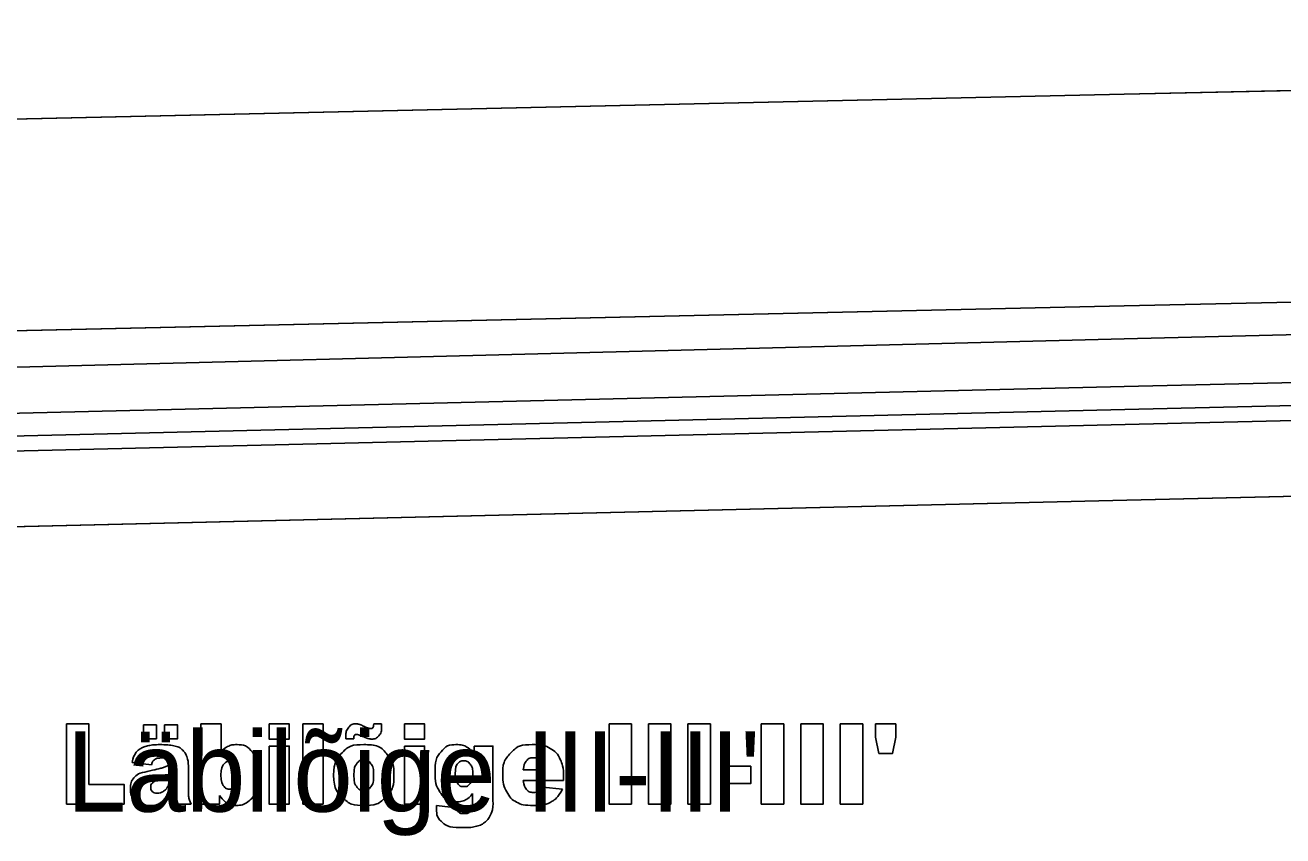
# Model space of a CAD drawing. Extents: x 544674 to 552202, y 6585829 to 6588119.
# Drawn here: x 551523.9 to 551690.2, y 6587542.1 to 6587649.3 of the extents above; entities that cross this region are included whole.
import ezdxf

# ---------------------------------------------------------------- set-up
doc = ezdxf.new("R2010")
doc.units = 0
for name, color, linetype in [('Default', 7, 'Continuous'), ('Lõige', 7, 'Continuous'), ('ME', 7, 'Continuous'), ('PIIR', 7, 'Continuous'), ('Plokid', 7, 'Continuous'), ('Täide', 7, 'Continuous')]:
    doc.layers.add(name, color=color, linetype=linetype)

msp = doc.modelspace()

# ---------------------------------------------------------------- linework, layer by layer
at = {"layer": 'Default'}
for points in [[(551032.87, 6587649.29), (551105.76, 6587646.86), (551455.6, 6587635.36), (551455.6, 6587635.36), (551669.27, 6587640.17), (551792.36, 6587642.86), (551882.59, 6587644.84)], [(551032.87, 6587621.26), (551105.76, 6587618.86), (551455.6, 6587607.36), (551455.6, 6587607.36), (551669.27, 6587612.17), (551792.36, 6587614.86), (551882.59, 6587616.84)], [(551032.87, 6587618.07), (551105.76, 6587615.36), (551455.6, 6587602.36), (551455.6, 6587602.36), (551669.27, 6587607.8), (551792.36, 6587610.86), (551882.59, 6587613.11)], [(551032.87, 6587612.68), (551105.76, 6587609.86), (551455.6, 6587596.36), (551455.6, 6587596.36), (551669.27, 6587601.49), (551792.36, 6587604.36), (551882.59, 6587606.47)]]:
    msp.add_lwpolyline(points, dxfattribs=at)
at = {"layer": 'Lõige'}
for points in [[(551529.41, 6587556.9), (551532.38, 6587556.9), (551532.38, 6587548.91), (551537.01, 6587548.91), (551537.01, 6587546.3), (551529.41, 6587546.3), (551529.41, 6587556.9)], [(551539.6, 6587556.76), (551541.3, 6587556.76), (551541.3, 6587554.95), (551539.6, 6587554.95), (551539.6, 6587556.76)], [(551542.37, 6587556.76), (551544.09, 6587556.76), (551544.09, 6587554.95), (551542.37, 6587554.95), (551542.37, 6587556.76)], [(551547.16, 6587556.9), (551549.85, 6587556.9), (551549.85, 6587553.23)], [(551549.65, 6587547.43), (551549.65, 6587546.3), (551547.16, 6587546.3), (551547.16, 6587556.9)], [(551556.2, 6587556.9), (551558.87, 6587556.9), (551558.87, 6587554.9), (551556.2, 6587554.9), (551556.2, 6587556.9)], [(551560.66, 6587556.9), (551563.33, 6587556.9), (551563.33, 6587546.3), (551560.66, 6587546.3), (551560.66, 6587556.9)], [(551570.03, 6587556.91), (551571.06, 6587556.91)], [(551574.09, 6587556.9), (551576.76, 6587556.9), (551576.76, 6587554.9), (551574.09, 6587554.9), (551574.09, 6587556.9)], [(551601.14, 6587556.9), (551604.11, 6587556.9), (551604.11, 6587546.3), (551601.14, 6587546.3), (551601.14, 6587556.9)], [(551606.36, 6587556.9), (551609.33, 6587556.9), (551609.33, 6587546.3), (551606.36, 6587546.3), (551606.36, 6587556.9)], [(551611.58, 6587556.9), (551614.55, 6587556.9), (551614.55, 6587546.3), (551611.58, 6587546.3), (551611.58, 6587556.9)], [(551621.27, 6587556.9), (551624.25, 6587556.9), (551624.25, 6587546.3), (551621.27, 6587546.3), (551621.27, 6587556.9)], [(551626.49, 6587556.9), (551629.47, 6587556.9), (551629.47, 6587546.3), (551626.49, 6587546.3), (551626.49, 6587556.9)], [(551631.71, 6587556.9), (551634.69, 6587556.9), (551634.69, 6587546.3), (551631.71, 6587546.3), (551631.71, 6587556.9)], [(551636.39, 6587556.9), (551639.05, 6587556.9), (551639.05, 6587555.15), (551638.63, 6587553), (551636.82, 6587553), (551636.39, 6587555.15), (551636.39, 6587556.9)], [(551556.2, 6587553.98), (551558.87, 6587553.98), (551558.87, 6587546.3), (551556.2, 6587546.3), (551556.2, 6587553.98)], [(551567.38, 6587554.92), (551566.35, 6587554.92)], [(551574.09, 6587553.98), (551576.76, 6587553.98), (551576.76, 6587546.3), (551574.09, 6587546.3), (551574.09, 6587553.98)], [(551583.3, 6587553.98), (551585.8, 6587553.98), (551585.8, 6587546.73), (551585.81, 6587546.39)], [(551583.3, 6587552.85), (551583.3, 6587553.98)], [(551540.63, 6587551.48), (551538.08, 6587551.78)], [(551545.53, 6587551.33), (551545.53, 6587547.94)], [(551589.81, 6587550.82), (551592.43, 6587550.82)], [(551616, 6587551.3), (551619.88, 6587551.3), (551619.88, 6587549.02), (551616, 6587549.02), (551616, 6587551.3)], [(551542.93, 6587549.47), (551542.93, 6587549.94)], [(551595.14, 6587549.41), (551589.8, 6587549.41)], [(551592.37, 6587548.56), (551594.99, 6587548.29)], [(551595.14, 6587549.75), (551595.14, 6587549.41)], [(551583.11, 6587546.55), (551583.11, 6587547.71)], [(551545.87, 6587546.3), (551543.37, 6587546.3)], [(551578.35, 6587546.13), (551580.93, 6587545.8)]]:
    msp.add_lwpolyline(points, dxfattribs=at)
for points in [[(551566.35, 6587554.92), (551566.34, 6587555.1), (551566.34, 6587555.23), (551566.34, 6587556), (551566.73, 6587556.46), (551567.12, 6587556.91), (551567.65, 6587556.91), (551567.88, 6587556.91), (551568.08, 6587556.85), (551568.28, 6587556.8), (551568.83, 6587556.54), (551569.37, 6587556.29), (551569.62, 6587556.29), (551569.8, 6587556.29), (551569.91, 6587556.42), (551570.02, 6587556.56), (551570.03, 6587556.91)], [(551571.06, 6587556.91), (551571.07, 6587556.72), (551571.07, 6587556.59), (551571.07, 6587555.78), (551570.7, 6587555.34), (551570.34, 6587554.9), (551569.76, 6587554.9), (551569.34, 6587554.9), (551568.49, 6587555.28), (551567.98, 6587555.51), (551567.78, 6587555.51), (551567.59, 6587555.51), (551567.49, 6587555.38), (551567.38, 6587555.25), (551567.38, 6587554.92)], [(551538.08, 6587551.78), (551538.22, 6587552.52), (551538.49, 6587552.95), (551538.76, 6587553.37), (551539.27, 6587553.68), (551539.64, 6587553.91), (551540.28, 6587554.03), (551540.92, 6587554.16), (551541.67, 6587554.16), (551542.87, 6587554.16), (551543.59, 6587554.01), (551544.32, 6587553.86), (551544.8, 6587553.39), (551545.14, 6587553.06), (551545.34, 6587552.47), (551545.53, 6587551.87), (551545.53, 6587551.33)], [(551549.85, 6587553.23), (551550.25, 6587553.69), (551550.76, 6587553.92), (551551.26, 6587554.16), (551551.88, 6587554.16), (551553.15, 6587554.16), (551553.98, 6587553.15), (551554.81, 6587552.14), (551554.81, 6587550.25), (551554.81, 6587548.99), (551554.43, 6587548.03), (551554.05, 6587547.07), (551553.38, 6587546.6), (551552.71, 6587546.13), (551551.89, 6587546.13), (551551.19, 6587546.13), (551550.61, 6587546.46), (551550.17, 6587546.72), (551549.65, 6587547.43)], [(551564.72, 6587550.12), (551564.72, 6587551.88), (551565.79, 6587553.02), (551566.86, 6587554.16), (551568.69, 6587554.16), (551570.78, 6587554.16), (551571.84, 6587552.82), (551572.7, 6587551.74), (551572.7, 6587550.16), (551572.7, 6587548.39), (551571.64, 6587547.26), (551570.57, 6587546.13), (551568.69, 6587546.13), (551567.02, 6587546.13), (551565.99, 6587547.07), (551564.72, 6587548.23), (551564.72, 6587550.12)], [(551583.11, 6587547.71), (551582.72, 6587547.2), (551582.33, 6587546.97), (551581.71, 6587546.61), (551581, 6587546.61), (551579.61, 6587546.61), (551578.75, 6587547.95), (551578.14, 6587548.91), (551578.14, 6587550.48), (551578.14, 6587552.27), (551578.93, 6587553.22), (551579.71, 6587554.16), (551580.98, 6587554.16), (551581.79, 6587554.16), (551582.32, 6587553.85), (551582.84, 6587553.55), (551583.3, 6587552.85)], [(551594.99, 6587548.29), (551594.39, 6587547.13), (551593.54, 6587546.63), (551592.69, 6587546.13), (551591.1, 6587546.13), (551589.71, 6587546.13), (551588.92, 6587546.56), (551588.13, 6587546.99), (551587.61, 6587547.92), (551587.09, 6587548.86), (551587.09, 6587550.13), (551587.09, 6587551.93), (551588.13, 6587553.04), (551589.17, 6587554.16), (551591.02, 6587554.16), (551592.51, 6587554.16), (551593.37, 6587553.66), (551594.24, 6587553.16), (551594.69, 6587552.21), (551595.14, 6587551.26), (551595.14, 6587549.75)], [(551543.37, 6587546.3), (551543.22, 6587546.6), (551543.17, 6587546.75), (551543.13, 6587546.91), (551543.08, 6587547.24), (551542.56, 6587546.68), (551542.04, 6587546.45), (551541.33, 6587546.13), (551540.4, 6587546.13), (551539.15, 6587546.13), (551538.51, 6587546.76), (551537.87, 6587547.4), (551537.87, 6587548.33), (551537.87, 6587549.2), (551538.33, 6587549.77), (551538.79, 6587550.33), (551540.04, 6587550.61), (551541.54, 6587550.94), (551541.99, 6587551.07), (551542.43, 6587551.21), (551542.93, 6587551.42), (551542.93, 6587551.97), (551542.73, 6587552.18), (551542.52, 6587552.4), (551542.02, 6587552.4), (551541.36, 6587552.4), (551541.04, 6587552.17), (551540.78, 6587551.99), (551540.63, 6587551.48)], [(551549.83, 6587550.16), (551549.83, 6587549.17), (551550.17, 6587548.72), (551550.5, 6587548.28), (551551.02, 6587548.28), (551551.49, 6587548.28), (551551.82, 6587548.72), (551552.14, 6587549.15), (551552.14, 6587550.19), (551552.14, 6587551.1), (551551.82, 6587551.53), (551551.51, 6587551.95), (551551.06, 6587551.95), (551550.52, 6587551.95), (551550.17, 6587551.51), (551549.83, 6587551.06), (551549.83, 6587550.16)], [(551567.39, 6587550.13), (551567.39, 6587549.1), (551567.76, 6587548.61), (551568.14, 6587548.12), (551568.71, 6587548.12), (551569.28, 6587548.12), (551569.65, 6587548.6), (551570.02, 6587549.08), (551570.02, 6587550.15), (551570.02, 6587551.15), (551569.65, 6587551.64), (551569.27, 6587552.13), (551568.73, 6587552.13), (551568.14, 6587552.13), (551567.77, 6587551.63), (551567.39, 6587551.14), (551567.39, 6587550.13)], [(551580.8, 6587550.26), (551580.8, 6587549.42), (551581.12, 6587549.02), (551581.44, 6587548.62), (551581.96, 6587548.62), (551582.46, 6587548.62), (551582.8, 6587549.03), (551583.13, 6587549.45), (551583.13, 6587550.29), (551583.13, 6587551.13), (551582.78, 6587551.58), (551582.43, 6587552.02), (551581.92, 6587552.02), (551581.41, 6587552.02), (551581.11, 6587551.61), (551580.8, 6587551.21), (551580.8, 6587550.26)], [(551592.43, 6587550.82), (551592.35, 6587551.67), (551592.01, 6587552.04), (551591.67, 6587552.41), (551591.13, 6587552.41), (551590.49, 6587552.41), (551590.11, 6587551.85), (551589.87, 6587551.51), (551589.81, 6587550.82)], [(551542.93, 6587549.94), (551542.38, 6587549.73), (551541.78, 6587549.56), (551540.97, 6587549.32), (551540.76, 6587549.09), (551540.54, 6587548.85), (551540.54, 6587548.55), (551540.54, 6587548.2), (551540.75, 6587547.98), (551540.97, 6587547.76), (551541.4, 6587547.76), (551541.84, 6587547.76), (551542.23, 6587548), (551542.61, 6587548.24), (551542.77, 6587548.58), (551542.93, 6587548.92), (551542.93, 6587549.47)], [(551589.8, 6587549.41), (551589.87, 6587548.7), (551590.15, 6587548.35), (551590.54, 6587547.85), (551591.16, 6587547.85), (551591.55, 6587547.85), (551591.9, 6587548.07), (551592.12, 6587548.21), (551592.37, 6587548.56)], [(551545.53, 6587547.94), (551545.53, 6587547.39), (551545.6, 6587547.09), (551545.66, 6587546.78), (551545.87, 6587546.3)], [(551585.81, 6587546.39), (551585.81, 6587545.67), (551585.53, 6587545.01), (551585.25, 6587544.36), (551584.79, 6587543.96), (551584.33, 6587543.55), (551583.62, 6587543.37), (551582.91, 6587543.19), (551581.99, 6587543.19), (551579.9, 6587543.19), (551579.12, 6587543.88), (551578.34, 6587544.58), (551578.34, 6587545.74), (551578.34, 6587545.88), (551578.35, 6587546.13)], [(551580.93, 6587545.8), (551581.03, 6587545.41), (551581.23, 6587545.26), (551581.53, 6587545.04), (551581.97, 6587545.04), (551582.54, 6587545.04), (551582.83, 6587545.37), (551583.11, 6587545.71), (551583.11, 6587546.55)]]:
    msp.add_open_spline(points, degree=3, dxfattribs=at)
at = {"layer": 'ME'}
msp.add_lwpolyline([(551049.44, 6587609.04), (551455.58, 6587593.36), (551669.34, 6587598.49), (551695.42, 6587599.1)], dxfattribs=at)
at = {"layer": 'PIIR'}
msp.add_lwpolyline([(551047.44, 6587607.11), (551455.57, 6587591.36), (551669.39, 6587596.49), (551695.47, 6587597.1)], dxfattribs=at)
at = {"layer": 'Plokid'}
msp.add_lwpolyline([(551051.84, 6587606.94), (551455.57, 6587591.36), (551669.39, 6587596.49), (551695.47, 6587597.1)], dxfattribs=at)
at = {"layer": 'Täide'}
for p, q in [((551669.27, 6587640.17), (551792.36, 6587642.86)), ((551455.6, 6587635.36), (551669.27, 6587640.17)), ((551455.6, 6587607.36), (551669.27, 6587612.17)), ((551669.62, 6587586.49), (551882.59, 6587591.47)), ((551455.49, 6587581.36), (551669.62, 6587586.49))]:
    msp.add_line(p, q, dxfattribs=at)
for points in [[(551882.59, 6587644.84), (551792.36, 6587642.86), (551669.27, 6587640.17), (551455.6, 6587635.36), (551105.76, 6587646.86), (551032.87, 6587649.29)], [(551882.59, 6587616.84), (551792.36, 6587614.86), (551669.27, 6587612.17), (551455.6, 6587607.36), (551105.76, 6587618.86), (551032.87, 6587621.26)], [(551032.87, 6587618.07), (551105.76, 6587615.36), (551455.6, 6587602.36), (551669.27, 6587607.8), (551792.36, 6587610.86), (551882.59, 6587613.11)], [(551882.59, 6587613.11), (551792.36, 6587610.86), (551669.27, 6587607.8), (551455.6, 6587602.36), (551105.76, 6587615.36), (551032.87, 6587618.07)], [(551669.27, 6587612.17), (551792.36, 6587614.86), (551882.59, 6587616.84)], [(551032.87, 6587612.68), (551105.76, 6587609.86), (551455.6, 6587596.36), (551669.27, 6587601.49), (551792.36, 6587604.36), (551882.59, 6587606.47)], [(551792.36, 6587604.36), (551669.27, 6587601.49), (551455.6, 6587596.36), (551105.76, 6587609.86), (551032.87, 6587612.68)], [(551032.87, 6587597.67), (551105.76, 6587579.86), (551160.61, 6587592.74), (551455.49, 6587581.36), (551669.62, 6587586.49), (551882.59, 6587591.47)], [(551032.87, 6587597.67), (551073.01, 6587587.86), (551105.76, 6587587.86), (551139.85, 6587587.86), (551160.61, 6587592.74), (551455.49, 6587581.36), (551669.62, 6587586.49), (551882.59, 6587591.47)], [(551032.87, 6587597.67), (551073.01, 6587587.86), (551105.76, 6587587.86), (551139.85, 6587587.86), (551160.61, 6587592.74), (551455.49, 6587581.36), (551669.62, 6587586.49), (551882.59, 6587591.47)], [(551032.87, 6587597.67), (551073.01, 6587587.86), (551105.76, 6587587.86), (551139.85, 6587587.86), (551160.61, 6587592.74), (551455.49, 6587581.36), (551669.62, 6587586.49), (551882.59, 6587591.47)]]:
    msp.add_lwpolyline(points, dxfattribs=at)

# ---------------------------------------------------------------- texts
at = {"layer": 'Lõige'}
msp.add_text("Läbilõige III-III'", height=10.6, dxfattribs=at).set_placement((551529.43, 6587545.3))

doc.saveas('drawing.dxf')
